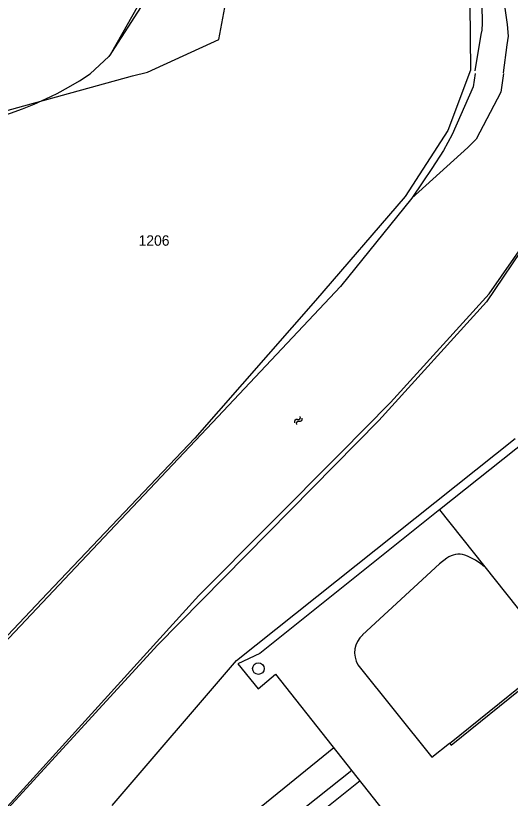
# Model space of a CAD drawing. Extents: x 148816 to 151297, y 399515 to 402500.
# Drawn here: x 150309 to 150394.7, y 400624.4 to 400759.9 of the extents above; entities that cross this region are included whole.
import ezdxf

# ---------------------------------------------------------------- set-up
doc = ezdxf.new("R2010")
doc.units = 0
for name, color, linetype in [('B01 Hoofdgebouw  [D] Norm', 7, 'Continuous'), ('G01 perceelsgrens', 7, 'Continuous'), ('S05 Water  Norm', 7, 'Continuous'), ('T09 Insteek water  [T] Norm', 7, 'Continuous'), ('V00 Kant verharding algemeen  [T] Norm', 7, 'Continuous'), ('V00 Kant verharding algemeen secundair  [T] Gem', 7, 'Continuous'), ('Z01 perceelnummer', 7, 'Continuous')]:
    doc.layers.add(name, color=color, linetype=linetype)

msp = doc.modelspace()

# ---------------------------------------------------------------- linework, layer by layer
at = {"layer": 'B01 Hoofdgebouw  [D] Norm'}
msp.add_circle((150351.01, 400646.83), 1, dxfattribs=at)
at = {"layer": 'G01 perceelsgrens'}
for points in [[(150296.65, 400740.73), (150297.18, 400740.68), (150329.19, 400749.48), (150331.81, 400750.15), (150344.16, 400755.77), (150350.39, 400789.08), (150367.59, 400805.49), (150375.25, 400804.71), (150382.73, 400794.36), (150386.71, 400779.18), (150387.63, 400761.93), (150387.76, 400750.49), (150383.81, 400740.02), (150376.46, 400728.61), (150360.92, 400710.61), (150339.99, 400686.75), (150314.5, 400659.9), (150272.87, 400615.88), (150272.35, 400614.88)], [(150370.07, 400500), (150364.31, 400510.65), (150343.9, 400538.77), (150328.46, 400555.76), (150313.53, 400572.26), (150301.64, 400579.11), (150295.43, 400584.76), (150288.96, 400595.19), (150291.22, 400604.99), (150318.19, 400634.66), (150340.67, 400659.51), (150365.18, 400684.1), (150373.91, 400692.93), (150390.96, 400711.75), (150406.32, 400733.75), (150409.4, 400738.01), (150409.1, 400742.54)], [(150347.22, 400648.26), (150395.48, 400686.68)], [(150325.67, 400623.14), (150347.22, 400648.26)]]:
    msp.add_lwpolyline(points, dxfattribs=at)
at = {"layer": 'S05 Water  Norm'}
for centre, start, end in [((150357.66, 400689.54), 75.9617, 199.8167), ((150357.87, 400690.37), 255.9617, 19.8167), ((150358.2, 400690.07), 255.9617, 19.8167), ((150357.99, 400689.24), 75.9617, 199.8167)]:
    msp.add_arc(centre, 0.425, start, end, dxfattribs=at)
at = {"layer": 'T09 Insteek water  [T] Norm'}
for p, q in [((150406.07, 400733.44), (150390.54, 400710.37)), ((150390.54, 400710.37), (150371.87, 400689.79)), ((150371.87, 400689.79), (150333.52, 400650.88))]:
    msp.add_line(p, q, dxfattribs=at)
for points in [[(150341.11, 400781.04), (150325.55, 400753.56), (150325.42, 400753.23), (150325.11, 400752.85), (150321.89, 400749.83)], [(150393.44, 400750.02), (150394.09, 400754.89), (150394.31, 400756.38), (150394.17, 400758.36), (150392.51, 400770.1)], [(150332.88, 400764.99), (150325.55, 400753.56)], [(150388.57, 400750.34), (150389.59, 400756.68), (150389.77, 400757.39), (150389.83, 400758.63), (150389.8, 400761.8)], [(150393.49, 400749.91), (150392.99, 400746.66), (150388.71, 400738.53), (150387.29, 400737.08), (150377.58, 400728.32), (150365.24, 400713), (150343.08, 400689.43), (150320.34, 400665.35), (150303.02, 400647.08), (150288.09, 400631.41), (150275.74, 400618.4)], [(150388.57, 400749.88), (150388.24, 400747.57), (150384.57, 400739.34), (150383.05, 400736.57), (150381.08, 400733.47), (150379.48, 400731.11), (150377.58, 400728.32)], [(150333.52, 400650.88), (150291.14, 400604.71)]]:
    msp.add_lwpolyline(points, dxfattribs=at)
msp.add_arc((150289.11, 400799.08), 59.16, 236.181, 303.6551, dxfattribs=at)
at = {"layer": 'V00 Kant verharding algemeen  [T] Norm'}
for p, q in [((150442.94, 400722.46), (150382.38, 400674.32)), ((150382.42, 400674.39), (150351.28, 400649.46)), ((150382.38, 400674.32), (150382.42, 400674.39)), ((150382.38, 400674.32), (150472.45, 400560.96)), ((150383.68, 400665.94), (150382.39, 400664.98)), ((150382.39, 400664.98), (150369.07, 400652.68)), ((150351.28, 400649.46), (150347.45, 400647.63)), ((150347.45, 400647.63), (150350.96, 400643.3)), ((150368.24, 400647.48), (150381.06, 400631.47)), ((150384.12, 400633.88), (150401.15, 400647.63)), ((150384.38, 400633.56), (150401.1, 400647.05)), ((150350.96, 400643.3), (150354, 400645.86)), ((150354, 400645.86), (150393.54, 400595.82)), ((150364.08, 400633.13), (150351.47, 400622.89)), ((150381.06, 400631.47), (150384.13, 400633.89)), ((150384.13, 400633.89), (150384.38, 400633.56))]:
    msp.add_line(p, q, dxfattribs=at)
for centre, radius, start, end in [((150385.74, 400663.25), 3.39, 72.231, 127.4131), ((150382.59, 400655.52), 11.73, 49.0587, 69.1005), ((150371.83, 400649.57), 4.15, 131.5427, 210.3086)]:
    msp.add_arc(centre, radius, start, end, dxfattribs=at)
at = {"layer": 'V00 Kant verharding algemeen secundair  [T] Gem'}
for p, q in [((150367.21, 400629.18), (150354.47, 400619.1)), ((150368.64, 400627.37), (150355.9, 400617.29))]:
    msp.add_line(p, q, dxfattribs=at)

# ---------------------------------------------------------------- texts
at = {"layer": 'Z01 perceelnummer'}
msp.add_text('1206', height=1.8, dxfattribs=at).set_placement((150330.26, 400720.07))

doc.saveas('drawing.dxf')
